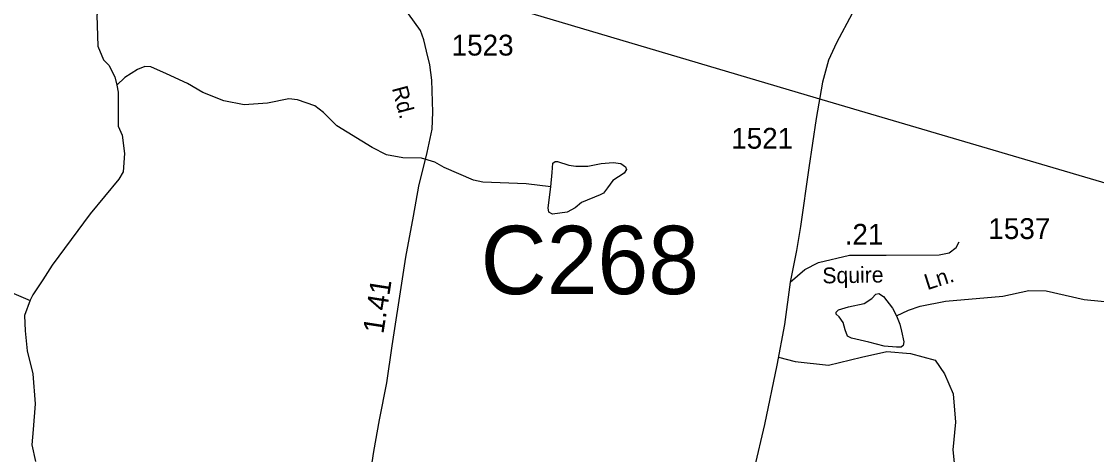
# Model space of a CAD drawing. Extents: x 2056842 to 2160602, y 826753 to 1016856.
# Drawn here: x 2128651 to 2135102, y 938737 to 941335 of the extents above; entities that cross this region are included whole.
import ezdxf

# ---------------------------------------------------------------- set-up
doc = ezdxf.new("R2010")
doc.units = 0
for name, color, linetype in [('Exist Hydrographic Creek Single Shore', 7, 'Continuous'), ('Exist Hydrographic Misc Water Feature', 7, 'Continuous'), ('Exist Road Non-System Type 51', 7, 'Continuous'), ('Exist Road Secondary Mileage Hundredths English Label', 7, 'Continuous'), ('Exist Road Secondary Structure Culvert Number Label', 7, 'Continuous'), ('Exist Road Secondary Type 41 Attributed', 7, 'Continuous'), ('Exist Road Secondary Type 51 Attributed', 7, 'Continuous'), ('Exist Road Secondary Type 51 Label', 7, 'Continuous'), ('Exist Road Secondary Type 51 Number Label', 7, 'Continuous'), ('Exist Utilities Electrical Transmission Line', 7, 'Continuous')]:
    doc.layers.add(name, color=color, linetype=linetype)

msp = doc.modelspace()

# ---------------------------------------------------------------- linework, layer by layer
at = {"layer": 'Exist Hydrographic Creek Single Shore'}
for points in [[(2129134.7, 941473.5), (2129103.1, 941373.5), (2129109.7, 941187.6), (2129142.2, 941105.9), (2129174.3, 941074.1), (2129210.6, 941004.1), (2129223, 940952.3)], [(2129223, 940952.3), (2129231, 940912.1), (2129230, 940708), (2129254.1, 940652.4), (2129268.6, 940542.5), (2129261, 940432.4), (2129235.5, 940388.3), (2129062.2, 940181.6), (2128833.7, 939872.7), (2128778, 939784.3), (2128718.4, 939695.9), (2128702.6, 939662.2)], [(2128702.6, 939662.2), (2128668.9, 939572), (2128673.3, 939480), (2128684.2, 939359.8), (2128718.3, 939221.6), (2128732.3, 939041.7), (2128720.9, 938886.7), (2128713.3, 938795.4), (2128734.8, 938695)]]:
    msp.add_lwpolyline(points, dxfattribs=at)
at = {"layer": 'Exist Hydrographic Misc Water Feature'}
for points in [[(2131827.1, 940343.1), (2131679.4, 940361.2), (2131419.4, 940372), (2131363.4, 940383.7), (2131186.9, 940458.9), (2131130.9, 940490.7), (2131050.5, 940514.3), (2130938.6, 940517.8), (2130840.6, 940535.5), (2130754.6, 940579), (2130543.8, 940710.1), (2130463.7, 940789.7), (2130411.4, 940829.5), (2130307.4, 940865.1), (2130255.3, 940870.8), (2130127.4, 940844.3), (2129987.3, 940835.7), (2129865.3, 940859.1), (2129739, 940908.6), (2129646.9, 940964.1), (2129520.6, 941021.6), (2129426.5, 941063.2), (2129390.6, 941065), (2129346.5, 941046.9), (2129270.9, 940998.6), (2129223.1, 940952.2)], [(2131827.1, 940343.1), (2131834.7, 940429.2), (2131839.7, 940485), (2131852.4, 940495.1), (2131867.6, 940495.1), (2131936, 940472.3), (2131976.5, 940467.3), (2132050, 940467.3), (2132128.5, 940482.5), (2132201.9, 940490.1), (2132247.5, 940482.5), (2132275.4, 940462.2), (2132280.5, 940447), (2132267.8, 940424.2), (2132199.4, 940381.1), (2132166.5, 940338), (2132143.7, 940305.1), (2132123.4, 940294.9), (2132012, 940249.3), (2131974, 940216.3), (2131925.8, 940191), (2131837.2, 940178.3), (2131814.4, 940191), (2131811.9, 940216.3), (2131827.1, 940343.1)], [(2127891.2, 939995.9), (2127934.8, 940092.8), (2127954.9, 940128.8), (2127982.9, 940140.9), (2128034.8, 940143.2), (2128086.9, 940129.5), (2128150.9, 940099.7), (2128205, 940070), (2128257.3, 940018.2), (2128416, 939820.9), (2128494.3, 939749.3), (2128702.9, 939662.1)], [(2133901.4, 939568.5), (2133922.4, 939519.8), (2133932.5, 939478), (2133945.2, 939412.1), (2133941.4, 939391.8), (2133930, 939381.7), (2133900.9, 939380.4), (2133827.4, 939386.7), (2133736.2, 939410.8), (2133632.4, 939434.9), (2133607, 939447.6), (2133594.4, 939484.3), (2133581.7, 939528.7), (2133557.7, 939562.9), (2133539.9, 939579.4), (2133538.7, 939592), (2133552.6, 939604.7), (2133613.4, 939623.7), (2133708.4, 939644), (2133752.7, 939673.1), (2133778, 939698.5), (2133795.8, 939702.3), (2133823.6, 939684.6), (2133876.8, 939614.8), (2133901.4, 939568.5)], [(2133901.4, 939568.5), (2133974.4, 939603.2), (2134044.1, 939627.5), (2134196, 939656.2), (2134539.9, 939687.7), (2134695.5, 939720.4), (2134799.5, 939718.8), (2135027.9, 939667.9), (2135231.7, 939646.8)]]:
    msp.add_lwpolyline(points, dxfattribs=at)
at = {"layer": 'Exist Road Non-System Type 51'}
msp.add_lwpolyline([(2133192.6, 939321.1), (2133293.2, 939295.3), (2133494.3, 939273.7), (2133691.9, 939320.4), (2133842.7, 939354.6), (2133985.5, 939342.9), (2134134.5, 939303.3), (2134190.2, 939220.7), (2134242.3, 939100.3), (2134254.8, 938931.4), (2134239.6, 938765.1), (2134255.7, 938607)], dxfattribs=at)
at = {"layer": 'Exist Road Secondary Type 41 Attributed'}
msp.add_lwpolyline([(2130729.4, 938516.3), (2130764.5, 938755.3), (2130799.6, 938944.1), (2130842.8, 939166.6), (2130874.8, 939389.9), (2130937.2, 939790.5), (2130956.3, 939921.7), (2131002.7, 940168.1), (2131034.7, 940346.4), (2131084.2, 940549.6), (2131114.6, 940688.8), (2131118.6, 940791.2), (2131112.3, 940983.6), (2131101.9, 941075.6), (2131081.9, 941158), (2131065.2, 941224.8), (2131046, 941280.8), (2130972.7, 941382)], dxfattribs=at)
at = {"layer": 'Exist Road Secondary Type 51 Attributed'}
for points in [[(2134301.9, 942676.5), (2134201.7, 942481.2), (2134081.7, 942233.1), (2133943.1, 941930.3), (2133866.4, 941783.1), (2133752.8, 941579.9), (2133634.6, 941382.3), (2133541.9, 941207.9), (2133494.4, 941103), (2133457.6, 940971.8), (2133419.2, 940754.1), (2133374.5, 940457), (2133324.9, 940104.3), (2133300.9, 939961.9), (2133264.2, 939772)], [(2133264.2, 939772), (2133351.7, 939846.8), (2133433.3, 939890), (2133618.8, 939933.2), (2133839.5, 939933.2), (2134158.5, 939934.5), (2134217.6, 939947.3), (2134259.2, 939979.4), (2134276.8, 940013)], [(2133264.2, 939772), (2133228.6, 939517.7), (2133183.8, 939272.8), (2133108.7, 938917.1), (2133048, 938653), (2132936.2, 938206.3), (2132818, 937735.1), (2132795.6, 937629.5), (2132790.8, 937503), (2132805.2, 937182.2)]]:
    msp.add_lwpolyline(points, dxfattribs=at)
at = {"layer": 'Exist Utilities Electrical Transmission Line'}
msp.add_lwpolyline([(2122276, 946949.5), (2122886.5, 946820.2), (2126565.1, 942882.9), (2129476.4, 942033.8), (2131240.3, 941525.7), (2133419, 940877.4), (2135627.4, 940227), (2139139.4, 939224.6), (2144400.3, 937782.2)], dxfattribs=at)

# ---------------------------------------------------------------- texts
at = {"layer": 'Exist Road Secondary Mileage Hundredths English Label'}
msp.add_text('.21', height=125, dxfattribs=at).set_placement((2133590.5, 939995.7))
msp.add_text('1.41', height=125, rotation=81.15282, dxfattribs=at).set_placement((2130822, 939457.3))
at = {"layer": 'Exist Road Secondary Structure Culvert Number Label'}
msp.add_text('C268', height=410.1, dxfattribs=at).set_placement((2131405.8, 939699.3))
at = {"layer": 'Exist Road Secondary Type 51 Label'}
for s, rotation, p in [('Rd.', 284.98349, (2130872.7, 940934.8)), ('Squire', 0.89274, (2133457.3, 939763.5)), ('Ln.', 17.6142, (2134086.5, 939723))]:
    msp.add_text(s, height=95, rotation=rotation, dxfattribs=at).set_placement(p)
at = {"layer": 'Exist Road Secondary Type 51 Number Label'}
for s, p in [('1523', (2131231.9, 941130.8)), ('1521', (2132909.5, 940572)), ('1537', (2134452.7, 940030))]:
    msp.add_text(s, height=125, dxfattribs=at).set_placement(p)

doc.saveas('drawing.dxf')
